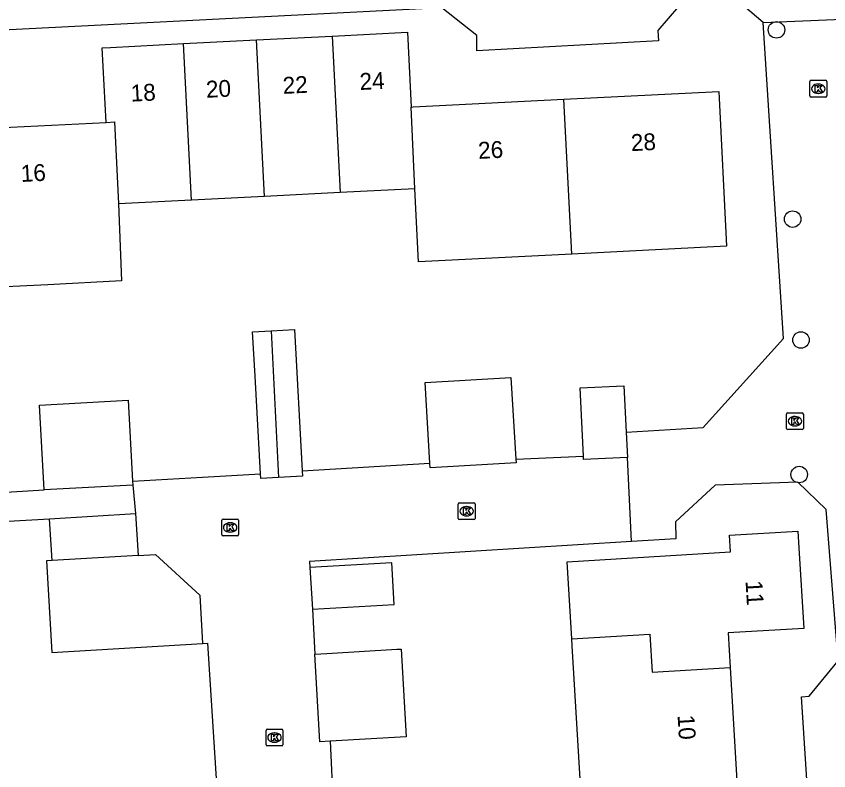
# Model space of a CAD drawing. Extents: x 158461 to 159795, y 387220 to 388672.
# Drawn here: x 159006.44 to 159054.64, y 387763.85 to 387808.63 of the extents above; entities that cross this region are included whole.
import ezdxf

# ---------------------------------------------------------------- set-up
doc = ezdxf.new("R2010")
doc.units = 0
for name, color, linetype in [('IMGEO_Boom', 7, 'Continuous'), ('IMGEO_Kolk', 7, 'Continuous'), ('IMGEO_Pand', 7, 'Continuous'), ('IMGEO_Pand_nummerreeks', 7, 'Continuous'), ('IMGEO_Rijbaan_lokaal_open', 7, 'Continuous'), ('IMGEO_Voetpad_open', 7, 'Continuous')]:
    doc.layers.add(name, color=color, linetype=linetype)

msp = doc.modelspace()

# ---------------------------------------------------------------- linework, layer by layer
at = {"layer": 'IMGEO_Boom'}
for centre in [(159051.535, 387807.825), (159052.493, 387796.59), (159052.987, 387789.418), (159052.886, 387781.431)]:
    msp.add_circle(centre, 0.489, dxfattribs=at)
at = {"layer": 'IMGEO_Kolk'}
for p, q in [((159053.519, 387803.904), (159053.519, 387804.756)), ((159053.594, 387804.83), (159054.446, 387804.83)), ((159054.007, 387804.61), (159054.032, 387804.61)), ((159054.52, 387804.756), (159054.52, 387803.904)), ((159054.03, 387804.05), (159054.005, 387804.05)), ((159054.446, 387803.83), (159053.594, 387803.83)), ((159052.129, 387784.17), (159052.129, 387785.022)), ((159052.204, 387785.096), (159053.056, 387785.096)), ((159052.617, 387784.876), (159052.642, 387784.876)), ((159053.13, 387785.022), (159053.13, 387784.17)), ((159052.64, 387784.316), (159052.615, 387784.316)), ((159053.056, 387784.096), (159052.204, 387784.096)), ((159032.659, 387778.828), (159032.659, 387779.68)), ((159032.734, 387779.754), (159033.586, 387779.754)), ((159033.147, 387779.534), (159033.172, 387779.534)), ((159033.66, 387779.68), (159033.66, 387778.828)), ((159033.17, 387778.974), (159033.145, 387778.974)), ((159018.631, 387777.866), (159018.631, 387778.718)), ((159018.706, 387778.792), (159019.558, 387778.792)), ((159019.119, 387778.572), (159019.144, 387778.572)), ((159019.632, 387778.718), (159019.632, 387777.866)), ((159033.586, 387778.754), (159032.734, 387778.754)), ((159019.142, 387778.012), (159019.117, 387778.012)), ((159019.558, 387777.792), (159018.706, 387777.792)), ((159021.259, 387765.394), (159021.259, 387766.246)), ((159021.334, 387766.32), (159022.186, 387766.32)), ((159021.747, 387766.1), (159021.772, 387766.1)), ((159022.26, 387766.246), (159022.26, 387765.394)), ((159021.77, 387765.54), (159021.745, 387765.54)), ((159022.186, 387765.32), (159021.334, 387765.32))]:
    msp.add_line(p, q, dxfattribs=at)
for points in [[(159053.519, 387803.904), (159053.519, 387804.756)], [(159053.594, 387804.83), (159054.446, 387804.83)], [(159053.84, 387804.53), (159053.963, 387804.53), (159053.963, 387804.379), (159054.093, 387804.53), (159054.257, 387804.53), (159054.111, 387804.379), (159054.264, 387804.13), (159054.112, 387804.13), (159054.027, 387804.294), (159053.963, 387804.227), (159053.963, 387804.13), (159053.84, 387804.13), (159053.84, 387804.53)], [(159054.52, 387804.756), (159054.52, 387803.904)], [(159054.446, 387803.83), (159053.594, 387803.83)], [(159052.129, 387784.17), (159052.129, 387785.022)], [(159052.204, 387785.096), (159053.056, 387785.096)], [(159052.45, 387784.796), (159052.573, 387784.796), (159052.573, 387784.645), (159052.703, 387784.796), (159052.867, 387784.796), (159052.721, 387784.645), (159052.874, 387784.396), (159052.722, 387784.396), (159052.637, 387784.56), (159052.573, 387784.493), (159052.573, 387784.396), (159052.45, 387784.396), (159052.45, 387784.796)], [(159053.13, 387785.022), (159053.13, 387784.17)], [(159053.056, 387784.096), (159052.204, 387784.096)], [(159032.659, 387778.828), (159032.659, 387779.68)], [(159032.734, 387779.754), (159033.586, 387779.754)], [(159032.98, 387779.454), (159033.103, 387779.454), (159033.103, 387779.303), (159033.233, 387779.454), (159033.397, 387779.454), (159033.251, 387779.303), (159033.404, 387779.054), (159033.252, 387779.054), (159033.167, 387779.218), (159033.103, 387779.151), (159033.103, 387779.054), (159032.98, 387779.054), (159032.98, 387779.454)], [(159033.66, 387779.68), (159033.66, 387778.828)], [(159018.631, 387777.866), (159018.631, 387778.718)], [(159018.706, 387778.792), (159019.558, 387778.792)], [(159018.952, 387778.492), (159019.075, 387778.492), (159019.075, 387778.341), (159019.205, 387778.492), (159019.369, 387778.492), (159019.223, 387778.341), (159019.376, 387778.092), (159019.224, 387778.092), (159019.139, 387778.256), (159019.075, 387778.189), (159019.075, 387778.092), (159018.952, 387778.092), (159018.952, 387778.492)], [(159019.632, 387778.718), (159019.632, 387777.866)], [(159033.586, 387778.754), (159032.734, 387778.754)], [(159019.558, 387777.792), (159018.706, 387777.792)], [(159021.259, 387765.394), (159021.259, 387766.246)], [(159021.334, 387766.32), (159022.186, 387766.32)], [(159021.58, 387766.02), (159021.703, 387766.02), (159021.703, 387765.869), (159021.833, 387766.02), (159021.997, 387766.02), (159021.851, 387765.869), (159022.004, 387765.62), (159021.852, 387765.62), (159021.767, 387765.784), (159021.703, 387765.717), (159021.703, 387765.62), (159021.58, 387765.62), (159021.58, 387766.02)], [(159022.26, 387766.246), (159022.26, 387765.394)], [(159022.186, 387765.32), (159021.334, 387765.32)]]:
    msp.add_lwpolyline(points, dxfattribs=at)
for centre, start, end in [((159053.596, 387804.754), 91.552, 178.448), ((159053.596, 387804.754), 91.552, 178.448), ((159054.444, 387804.754), 1.552, 88.448), ((159054.444, 387804.754), 1.552, 88.448), ((159053.596, 387803.906), 181.552, 268.448), ((159053.596, 387803.906), 181.552, 268.448), ((159054.444, 387803.906), 271.552, 358.448), ((159054.444, 387803.906), 271.552, 358.448), ((159052.206, 387785.02), 91.552, 178.448), ((159052.206, 387785.02), 91.552, 178.448), ((159053.054, 387785.02), 1.552, 88.448), ((159053.054, 387785.02), 1.552, 88.448), ((159052.206, 387784.172), 181.552, 268.448), ((159052.206, 387784.172), 181.552, 268.448), ((159053.054, 387784.172), 271.552, 358.448), ((159053.054, 387784.172), 271.552, 358.448), ((159032.736, 387779.678), 91.552, 178.448), ((159032.736, 387779.678), 91.552, 178.448), ((159033.584, 387779.678), 1.552, 88.448), ((159033.584, 387779.678), 1.552, 88.448), ((159018.708, 387778.716), 91.552, 178.448), ((159018.708, 387778.716), 91.552, 178.448), ((159019.556, 387778.716), 1.552, 88.448), ((159019.556, 387778.716), 1.552, 88.448), ((159032.736, 387778.83), 181.552, 268.448), ((159032.736, 387778.83), 181.552, 268.448), ((159033.584, 387778.83), 271.552, 358.448), ((159033.584, 387778.83), 271.552, 358.448), ((159018.708, 387777.868), 181.552, 268.448), ((159018.708, 387777.868), 181.552, 268.448), ((159019.556, 387777.868), 271.552, 358.448), ((159019.556, 387777.868), 271.552, 358.448), ((159021.336, 387766.244), 91.552, 178.448), ((159021.336, 387766.244), 91.552, 178.448), ((159022.184, 387766.244), 1.552, 88.448), ((159022.184, 387766.244), 1.552, 88.448), ((159021.336, 387765.396), 181.552, 268.448), ((159021.336, 387765.396), 181.552, 268.448), ((159022.184, 387765.396), 271.552, 358.448), ((159022.184, 387765.396), 271.552, 358.448)]:
    msp.add_arc(centre, 0.0765, start, end, dxfattribs=at)
for centre, major_axis, ratio, start_param, end_param in [((159054.006, 387804.33), (-0.387, 0.002), 0.722429, 4.712389, 7.853982), ((159054.031, 387804.33), (-0.39, 0.002), 0.717154, 1.570796, 4.712389), ((159052.616, 387784.596), (-0.387, 0.002), 0.722429, 4.712389, 7.853982), ((159052.641, 387784.596), (-0.39, 0.002), 0.717154, 1.570796, 4.712389), ((159033.146, 387779.254), (-0.387, 0.002), 0.722429, 4.712389, 7.853982), ((159033.171, 387779.254), (-0.39, 0.002), 0.717154, 1.570796, 4.712389), ((159019.118, 387778.292), (-0.387, 0.002), 0.722429, 4.712389, 7.853982), ((159019.143, 387778.292), (-0.39, 0.002), 0.717154, 1.570796, 4.712389), ((159021.746, 387765.82), (-0.387, 0.002), 0.722429, 4.712389, 7.853982), ((159021.771, 387765.82), (-0.39, 0.002), 0.717154, 1.570796, 4.712389)]:
    msp.add_ellipse(centre, major_axis=major_axis, ratio=ratio, start_param=start_param, end_param=end_param, dxfattribs=at)
at = {"layer": 'IMGEO_Pand'}
for points in [[(159020.698, 387807.225), (159025.176, 387807.452)], [(159025.176, 387807.452), (159029.657, 387807.679), (159029.864, 387803.244)], [(159025.176, 387807.452), (159025.646, 387798.168)], [(159011.766, 387802.334), (159011.541, 387806.76), (159012.039, 387806.785), (159016.368, 387807.005)], [(159016.368, 387807.005), (159020.698, 387807.225)], [(159016.84, 387797.721), (159016.368, 387807.005)], [(159021.163, 387797.94), (159020.698, 387807.225)], [(159038.929, 387803.705), (159048.107, 387804.171), (159048.574, 387794.977), (159043.581, 387794.724), (159039.389, 387794.511)], [(159029.864, 387803.244), (159029.994, 387803.251), (159038.929, 387803.705)], [(159039.389, 387794.511), (159038.929, 387803.705)], [(159030.09, 387798.393), (159029.864, 387803.244)], [(159012.511, 387797.502), (159012.692, 387792.92), (159008.311, 387792.698), (159003.317, 387792.444), (159002.838, 387801.881), (159011.766, 387802.334)], [(159011.766, 387802.334), (159012.264, 387802.359), (159012.511, 387797.502)], [(159030.09, 387798.393), (159025.646, 387798.168)], [(159039.389, 387794.511), (159030.31, 387794.05), (159030.09, 387798.393)], [(159021.163, 387797.94), (159016.84, 387797.721)], [(159025.646, 387798.168), (159021.163, 387797.94)], [(159016.84, 387797.721), (159012.511, 387797.502)], [(159021.563, 387789.957), (159022.948, 387790.033), (159023.41, 387781.661)], [(159020.929, 387781.477), (159020.609, 387787.269), (159020.464, 387789.896), (159021.563, 387789.957)], [(159021.563, 387789.957), (159021.998, 387781.261)], [(159030.981, 387782.098), (159030.693, 387786.893), (159035.786, 387787.2), (159036.078, 387782.351)], [(159040.086, 387782.531), (159039.886, 387786.575), (159042.482, 387786.704), (159042.618, 387783.954)], [(159008.089, 387780.52), (159007.814, 387785.553), (159013.083, 387785.841), (159013.346, 387781.036)], [(159042.618, 387783.954), (159042.693, 387782.448)], [(159036.078, 387782.351), (159036.091, 387782.132), (159030.997, 387781.825), (159030.981, 387782.098)], [(159042.693, 387782.448), (159040.097, 387782.319), (159040.086, 387782.531)], [(159021.998, 387781.261), (159020.944, 387781.203), (159020.929, 387781.477)], [(159023.41, 387781.661), (159023.428, 387781.34), (159021.998, 387781.261)], [(159013.346, 387781.036), (159013.358, 387780.808)], [(159013.358, 387780.808), (159008.089, 387780.52)], [(159008.415, 387778.812), (159013.525, 387779.122)], [(159013.525, 387779.122), (159013.676, 387776.63)], [(159008.566, 387776.325), (159008.415, 387778.812)], [(159039.4, 387771.682), (159039.126, 387776.259), (159048.806, 387776.839), (159048.747, 387777.837), (159052.809, 387778.08), (159052.869, 387777.082), (159053.155, 387772.299), (159048.662, 387772.03), (159048.785, 387769.973)], [(159013.676, 387776.63), (159008.566, 387776.325)], [(159013.676, 387776.63), (159014.705, 387776.692), (159017.329, 387774.266), (159017.499, 387771.412)], [(159008.566, 387776.325), (159008.233, 387776.305), (159008.558, 387770.868), (159017.499, 387771.412)], [(159024.005, 387773.436), (159028.86, 387773.716), (159028.717, 387776.191), (159023.862, 387775.911)], [(159023.862, 387775.911), (159024.005, 387773.436)], [(159039.4, 387771.682), (159044.025, 387771.958), (159044.16, 387769.696), (159048.785, 387769.973)], [(159039.938, 387762.699), (159039.425, 387771.268), (159039.4, 387771.682)], [(159024.158, 387770.777), (159024.86, 387770.818), (159029.013, 387771.057), (159029.268, 387771.072), (159029.568, 387765.866), (159025.071, 387765.606)], [(159025.071, 387765.606), (159024.458, 387765.571), (159024.158, 387770.777)], [(159048.785, 387769.973), (159049.187, 387763.253)]]:
    msp.add_lwpolyline(points, dxfattribs=at)
at = {"layer": 'IMGEO_Rijbaan_lokaal_open'}
for points in [[(159050.754, 387808.265), (159048.621, 387810.087), (159046.888, 387809.971)], [(159050.754, 387808.265), (159059.213, 387808.616)], [(159042.618, 387783.954), (159047.18, 387784.223), (159051.951, 387789.512), (159050.754, 387808.265)], [(159042.94, 387777.463), (159042.693, 387782.448)], [(159056.408, 387751.415), (159056.092, 387756.932), (159054.063, 387758.419), (159053.653, 387758.416), (159053.02, 387768.231), (159053.479, 387768.284), (159055.205, 387770.365), (159054.486, 387779.359), (159052.807, 387780.978), (159047.908, 387780.793), (159045.548, 387778.616), (159045.557, 387777.616), (159042.94, 387777.463)]]:
    msp.add_lwpolyline(points, dxfattribs=at)
at = {"layer": 'IMGEO_Voetpad_open'}
for points in [[(159046.888, 387809.971), (159046.336, 387809.934), (159044.506, 387807.79), (159044.544, 387807.165), (159033.766, 387806.574), (159033.766, 387807.482), (159031.688, 387809.123), (159004.865, 387807.775)], [(159004.865, 387807.775), (159000, 387798.149), (158997.78, 387793.756), (158998.443, 387779.94), (159000, 387780.034), (159008.089, 387780.52)], [(159036.078, 387782.351), (159040.086, 387782.531)], [(159023.41, 387781.661), (159030.981, 387782.098)], [(159013.346, 387781.036), (159017.496, 387781.277), (159020.929, 387781.477)], [(159013.358, 387780.808), (159013.525, 387779.122)], [(158999.704, 387775.405), (158999.552, 387778.31), (159000, 387778.335), (159008.415, 387778.812)], [(159042.94, 387777.463), (159023.842, 387776.266), (159023.862, 387775.911)], [(159024.005, 387773.436), (159024.158, 387770.777)], [(159017.499, 387771.412), (159017.79, 387771.43), (159018.709, 387756.891)], [(159025.071, 387765.606), (159025.417, 387757.938)]]:
    msp.add_lwpolyline(points, dxfattribs=at)

# ---------------------------------------------------------------- texts
at = {"layer": 'IMGEO_Pand_nummerreeks'}
for s, rotation, p in [('22', 2.905, (159022.271, 387804.02)), ('24', 2.9049, (159026.831, 387804.252)), ('18', 2.9049, (159013.254, 387803.562)), ('20', 2.905, (159017.72, 387803.79)), ('28', 2.9077, (159042.923, 387800.624)), ('26', 2.9049, (159033.863, 387800.163)), ('16', 2.9049, (159006.734, 387798.794)), ('11', 273.4219, (159049.7, 387775.115)), ('10', 273.4277, (159045.668, 387767.148))]:
    msp.add_text(s, height=1, rotation=rotation, dxfattribs=at).set_placement(p)

doc.saveas('drawing.dxf')
